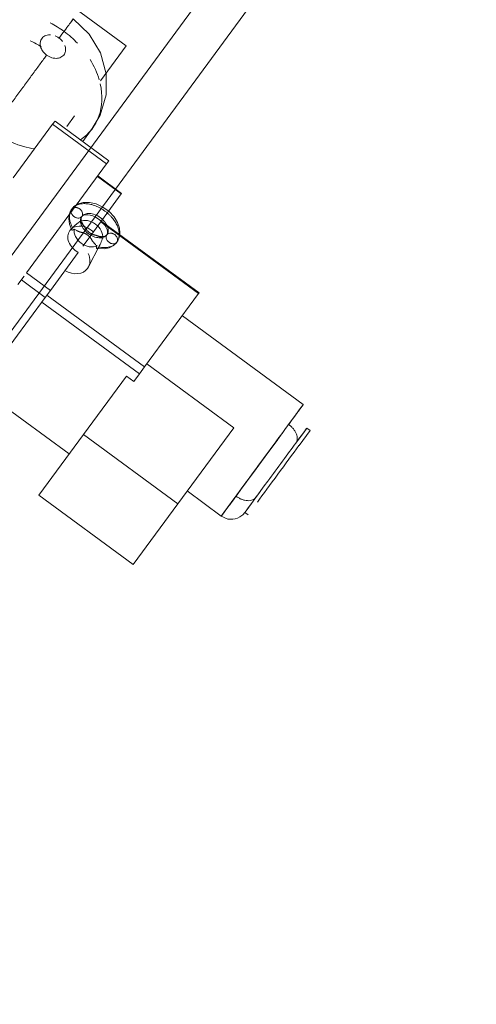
# Model space of a CAD drawing. Header units: metres. Extents: x 135583 to 135939, y 457896 to 458258.
# Tile 274 of 599: x 135787.134 to 135787.649, y 457941.41 to 457942.52. Entities that reach past the tile are written whole.
import ezdxf

# ---------------------------------------------------------------- set-up
doc = ezdxf.new("R2010")
doc.units = ezdxf.units.M
doc.linetypes.add('Hidden', pattern=[4, 2, -2])
doc.layers.add('NIEUWE INSTALLATIE', color=250, linetype='Continuous', lineweight=0)

msp = doc.modelspace()

# ---------------------------------------------------------------- linework, layer by layer
at = {"layer": 'NIEUWE INSTALLATIE', "linetype": 'Hidden'}
for p, q in [((135786.5266, 457941.4393), (135787.9104, 457943.3229)), ((135786.5266, 457941.4393), (135787.9104, 457943.3229)), ((135787.9211, 457943.253), (135786.5669, 457941.4097)), ((135787.9211, 457943.253), (135786.5669, 457941.4097))]:
    msp.add_line(p, q, dxfattribs=at)
at = {"layer": 'NIEUWE INSTALLATIE'}
for p, q in [((135787.1478, 457942.5683), (135787.2541, 457942.4902)), ((135787.225, 457942.4505), (135787.2541, 457942.4902)), ((135787.196, 457942.4111), (135787.1872, 457942.3991)), ((135787.1267, 457942.3411), (135787.1712, 457942.4016)), ((135787.1712, 457942.4016), (135787.1739, 457942.4053)), ((135787.1712, 457942.4016), (135787.232, 457942.3569)), ((135787.1739, 457942.4053), (135787.2347, 457942.3606)), ((135787.2052, 457942.3822), (135787.2159, 457942.3968)), ((135787.1418, 457942.2341), (135787.232, 457942.3569)), ((135787.232, 457942.3569), (135787.2347, 457942.3606)), ((135787.2485, 457942.3231), (135787.2217, 457942.3428)), ((135787.249, 457942.3238), (135787.2222, 457942.3435)), ((135787.2485, 457942.3231), (135787.2171, 457942.2803)), ((135787.249, 457942.3238), (135787.2485, 457942.3231)), ((135787.3357, 457942.2108), (135787.2255, 457942.2918)), ((135787.3362, 457942.2115), (135787.226, 457942.2925)), ((135787.195, 457942.2864), (135787.1918, 457942.2832)), ((135787.2001, 457942.2572), (135787.1687, 457942.2144)), ((135787.2117, 457942.2408), (135787.2242, 457942.2649)), ((135787.2232, 457942.2633), (135787.224, 457942.2645)), ((135787.1687, 457942.2144), (135787.1418, 457942.2341)), ((135787.1322, 457942.2211), (135787.139, 457942.2303)), ((135787.136, 457942.2262), (135787.1628, 457942.2065)), ((135787.1687, 457942.2144), (135787.1628, 457942.2065)), ((135787.3357, 457942.2108), (135787.2749, 457942.1281)), ((135787.3362, 457942.2115), (135787.3357, 457942.2108)), ((135787.1628, 457942.2065), (135787.0654, 457942.0739)), ((135787.269, 457942.1202), (135787.1589, 457942.2011)), ((135787.2749, 457942.1281), (135787.1647, 457942.209)), ((135787.4537, 457942.0858), (135787.3174, 457942.1859)), ((135787.2749, 457942.1281), (135787.269, 457942.1202)), ((135787.2774, 457942.1316), (135787.3754, 457942.0596)), ((135787.206, 457942.052), (135787.2543, 457942.1178)), ((135787.2627, 457942.1116), (135787.2543, 457942.1178)), ((135787.269, 457942.1202), (135787.2627, 457942.1116)), ((135787.1898, 457942.03), (135787.0881, 457942.1047)), ((135787.4537, 457942.0858), (135787.4532, 457942.0851)), ((135787.3754, 457942.0596), (135787.3123, 457941.9739)), ((135787.4614, 457942.0565), (135787.4489, 457942.0396)), ((135787.4577, 457942.0592), (135787.4541, 457942.0543)), ((135787.4614, 457942.0565), (135787.4577, 457942.0592)), ((135787.206, 457942.052), (135787.1557, 457941.9836)), ((135787.3123, 457941.9739), (135787.206, 457942.052)), ((135787.4248, 457942.0464), (135787.4107, 457942.0273)), ((135787.4107, 457942.0273), (135787.3963, 457942.0077)), ((135787.383, 457941.9896), (135787.3613, 457941.96)), ((135787.1557, 457941.9836), (135787.2621, 457941.9055)), ((135787.3229, 457941.9883), (135787.3613, 457941.96)), ((135787.2621, 457941.9055), (135787.3123, 457941.9739)), ((135787.3613, 457941.96), (135787.3627, 457941.9619)), ((135787.3879, 457941.9641), (135787.3915, 457941.9614))]:
    msp.add_line(p, q, dxfattribs=at)
at = {"layer": 'NIEUWE INSTALLATIE', "flags": 128}
for points in [[(135787.1944, 457942.5204), (135787.2123, 457942.5032), (135787.225, 457942.4821), (135787.2315, 457942.4586), (135787.2314, 457942.4347), (135787.2249, 457942.4121), (135787.2159, 457942.3968)], [(135787.2436, 457942.2688), (135787.2461, 457942.2735), (135787.247, 457942.2789), (135787.2465, 457942.2847), (135787.2443, 457942.2909), (135787.2404, 457942.2973), (135787.2348, 457942.3032), (135787.2279, 457942.3083), (135787.2203, 457942.3118), (135787.2128, 457942.3135), (135787.2058, 457942.3134), (135787.1999, 457942.3118), (135787.1953, 457942.3088), (135787.1928, 457942.3061)], [(135787.1929, 457942.2824), (135787.1902, 457942.2891), (135787.1894, 457942.2955), (135787.1903, 457942.3011), (135787.1916, 457942.3041), (135787.1928, 457942.3061)], [(135787.2041, 457942.2978), (135787.205, 457942.2986), (135787.2065, 457942.2993), (135787.2085, 457942.2997), (135787.2109, 457942.2996), (135787.2136, 457942.2992), (135787.2165, 457942.2983), (135787.2196, 457942.2969), (135787.2226, 457942.2951), (135787.2254, 457942.2929), (135787.2279, 457942.2905), (135787.2299, 457942.2879), (135787.2314, 457942.2854), (135787.2325, 457942.283), (135787.233, 457942.2809), (135787.233, 457942.2792), (135787.2327, 457942.2777), (135787.2323, 457942.2771)], [(135787.2068, 457942.2866), (135787.2052, 457942.2891), (135787.2041, 457942.2916), (135787.2035, 457942.2937), (135787.2034, 457942.2955), (135787.2037, 457942.2971), (135787.2041, 457942.2978)], [(135787.1937, 457942.285), (135787.1931, 457942.284), (135787.1928, 457942.2831), (135787.1929, 457942.2824), (135787.1932, 457942.2822), (135787.1938, 457942.2822), (135787.1946, 457942.2827), (135787.1954, 457942.2834)], [(135787.2052, 457942.2641), (135787.2111, 457942.2722), (135787.2171, 457942.2803)], [(135787.2209, 457942.2762), (135787.2238, 457942.2755), (135787.2264, 457942.2752), (135787.2287, 457942.2753), (135787.2304, 457942.2757), (135787.2318, 457942.2765), (135787.2323, 457942.2771)], [(135787.2436, 457942.2688), (135787.2398, 457942.265), (135787.235, 457942.2625), (135787.2292, 457942.2612), (135787.2227, 457942.2615), (135787.221, 457942.2618)], [(135787.2242, 457942.2649), (135787.2247, 457942.266), (135787.2254, 457942.2676), (135787.226, 457942.2692), (135787.2265, 457942.2707), (135787.2271, 457942.272), (135787.2276, 457942.2731)], [(135787.2212, 457942.2645), (135787.2208, 457942.2634), (135787.2206, 457942.2626), (135787.2207, 457942.262), (135787.221, 457942.2618)], [(135787.221, 457942.2617), (135787.2217, 457942.2619), (135787.2224, 457942.2624), (135787.2232, 457942.2633)], [(135787.4537, 457942.0858), (135787.4535, 457942.0855), (135787.4528, 457942.0846), (135787.4517, 457942.0831), (135787.4502, 457942.0811), (135787.4483, 457942.0785), (135787.4461, 457942.0754), (135787.4434, 457942.0718), (135787.4405, 457942.0678), (135787.4372, 457942.0633)], [(135787.4453, 457942.0422), (135787.4494, 457942.0478), (135787.4541, 457942.0542), (135787.4543, 457942.0545)], [(135787.3613, 457941.96), (135787.3636, 457941.9586), (135787.3662, 457941.9575), (135787.3688, 457941.9567), (135787.3716, 457941.9564), (135787.3743, 457941.9564), (135787.377, 457941.9569), (135787.3797, 457941.9577), (135787.3822, 457941.959), (135787.3855, 457941.9615), (135787.3879, 457941.9641)]]:
    msp.add_lwpolyline(points, dxfattribs=at)
at = {"layer": 'NIEUWE INSTALLATIE'}
for centre, major_axis, ratio, start_param, end_param in [((135787.143, 457942.4504), (-0.0729, 0.0536), 0.766044, 4.712389, 4.914127), ((135787.143, 457942.4504), (-0.0729, 0.0536), 0.766044, 4.487545, 4.712389), ((135787.1261, 457942.4274), (-0.0729, 0.0536), 0.766044, 4.823727, 4.984813), ((135787.143, 457942.4504), (-0.0729, 0.0536), 0.766044, 3.924343, 4.226033), ((135787.143, 457942.4504), (-0.0729, 0.0536), 0.766044, 2.876792, 3.865106), ((135787.143, 457942.4504), (-0.0729, 0.0536), 0.766044, 1.570796, 2.179272), ((135787.2115, 457942.2783), (-0.0141, 0.0104), 0.766044, 4.712389, 5.873308), ((135787.2115, 457942.2783), (-0.0141, 0.0104), 0.766044, 3.55147, 4.712389), ((135787.2059, 457942.2707), (-0.0153, 0.0112), 0.766044, 0, 1.745738), ((135787.2059, 457942.2707), (-0.0153, 0.0112), 0.766044, 4.712389, 6.283185), ((135787.2115, 457942.2783), (-0.0141, 0.0104), 0.766044, 0.409877, 2.731716), ((135787.2059, 457942.2707), (-0.0153, 0.0112), 0.766044, 4.537447, 4.712389), ((135787.1925, 457942.2524), (-0.0181, 0.0133), 0.766044, 3.141593, 4.090658), ((135787.1925, 457942.2524), (-0.0181, 0.0133), 0.766044, 1.717994, 3.141593), ((135787.4075, 457942.0229), (0.0462, 0.0629), 0.000001, 0.999508, 6.283185), ((135787.4228, 457942.0117), (0.0349, 0.0475), 0.000001, 0, 0.796515), ((135787.4228, 457942.0117), (-0.0349, -0.0475), 0.000001, 4.014257, 5.934119), ((135787.4264, 457942.009), (-0.0349, -0.0475), 0.000001, 4.014257, 5.489469), ((135787.4228, 457942.0117), (0.0349, 0.0475), 0.000001, 0.833934, 0.837007), ((135787.4075, 457942.0229), (-0.0462, -0.0629), 0.000001, 4.956839, 6.527636), ((135787.4228, 457942.0117), (0.0349, 0.0475), 0.000001, 2.142085, 3.141593)]:
    msp.add_ellipse(centre, major_axis=major_axis, ratio=ratio, start_param=start_param, end_param=end_param, dxfattribs=at)
for points in [[(135787.1786, 457942.4988), (135787.1808, 457942.5018), (135787.1849, 457942.5074), (135787.1896, 457942.5139), (135787.1929, 457942.5183), (135787.1945, 457942.5205), (135787.1944, 457942.5204), (135787.1932, 457942.5188), (135787.1924, 457942.5176)], [(135787.1824, 457942.4951), (135787.1819, 457942.4958), (135787.1806, 457942.4971), (135787.1793, 457942.4983), (135787.1786, 457942.4988)], [(135787.1019, 457942.3945), (135787.1038, 457942.397), (135787.108, 457942.4027), (135787.1153, 457942.4127), (135787.1234, 457942.4238), (135787.1321, 457942.4355), (135787.1408, 457942.4474), (135787.1494, 457942.4591), (135787.1574, 457942.47), (135787.1623, 457942.4766), (135787.1645, 457942.4796)], [(135787.1937, 457942.285), (135787.194, 457942.2853), (135787.1943, 457942.2857), (135787.1947, 457942.2861)], [(135787.4372, 457942.0633), (135787.4381, 457942.0626), (135787.44, 457942.061), (135787.4426, 457942.0583), (135787.4446, 457942.0554), (135787.446, 457942.0525), (135787.4468, 457942.0496), (135787.447, 457942.0468), (135787.4465, 457942.0443), (135787.4457, 457942.0428), (135787.4453, 457942.0422)], [(135787.4003, 457941.9811), (135787.3999, 457941.9805), (135787.3988, 457941.9793), (135787.3965, 457941.9781), (135787.3938, 457941.9774), (135787.3908, 457941.9773), (135787.3875, 457941.9778), (135787.3842, 457941.9788), (135787.3809, 457941.9804), (135787.3788, 457941.9818), (135787.3778, 457941.9825)]]:
    msp.add_open_spline(points, degree=3, dxfattribs=at)
for points, knots in [([(135787.1689, 457942.5024), (135787.1681, 457942.5025), (135787.1652, 457942.5024), (135787.1609, 457942.5009), (135787.1578, 457942.4971), (135787.1569, 457942.4924), (135787.1578, 457942.4877), (135787.16, 457942.484), (135787.1624, 457942.4813), (135787.1638, 457942.4802), (135787.1645, 457942.4796)], [-0.7777778, -0.7777778, -0.7777778, -0.7777778, -0.7222222, -0.5833333, -0.4444444, -0.3333333, -0.2222222, -0.1111111, -0.0555556, 0, 0, 0, 0]), ([(135787.1786, 457942.4988), (135787.1777, 457942.4994), (135787.1761, 457942.5004), (135787.1745, 457942.5011), (135787.1739, 457942.5013)], [-1, -1, -1, -1, -0.9305556, -0.8888889, -0.8888889, -0.8888889, -0.8888889]), ([(135787.1645, 457942.4796), (135787.1654, 457942.479), (135787.1673, 457942.4778), (135787.1715, 457942.4761), (135787.1767, 457942.4756), (135787.1821, 457942.4775), (135787.1852, 457942.4813), (135787.1862, 457942.486), (135787.1855, 457942.4891), (135787.1849, 457942.4906)], [-1, -1, -1, -1, -0.9305556, -0.8611111, -0.7222222, -0.5833333, -0.4444444, -0.3333333, -0.2222222, -0.2222222, -0.2222222, -0.2222222]), ([(135787.2436, 457942.2688), (135787.2443, 457942.2698), (135787.2456, 457942.2721), (135787.2463, 457942.2757), (135787.2463, 457942.2787), (135787.246, 457942.281), (135787.2455, 457942.2833), (135787.2447, 457942.2858), (135787.2436, 457942.2883), (135787.2423, 457942.2907), (135787.2408, 457942.293), (135787.239, 457942.2954), (135787.2371, 457942.2977), (135787.2349, 457942.2998), (135787.2327, 457942.3018), (135787.2302, 457942.3038), (135787.2277, 457942.3055), (135787.225, 457942.3071), (135787.2223, 457942.3085), (135787.2196, 457942.3097), (135787.2168, 457942.3107), (135787.2141, 457942.3114), (135787.2114, 457942.3119), (135787.2087, 457942.3122), (135787.2062, 457942.3122), (135787.2038, 457942.312), (135787.2015, 457942.3116), (135787.1986, 457942.3107), (135787.1954, 457942.309), (135787.1936, 457942.3071), (135787.1928, 457942.3061)], [0, 0, 0, 0, 0.0625, 0.125, 0.15625, 0.1875, 0.21875, 0.25, 0.28125, 0.3125, 0.34375, 0.375, 0.40625, 0.4375, 0.46875, 0.5, 0.53125, 0.5625, 0.59375, 0.625, 0.65625, 0.6875, 0.71875, 0.75, 0.78125, 0.8125, 0.84375, 0.875, 0.9375, 1, 1, 1, 1]), ([(135787.1928, 457942.3061), (135787.1924, 457942.3054), (135787.1915, 457942.3041), (135787.1904, 457942.301), (135787.1899, 457942.2966), (135787.1909, 457942.2909), (135787.1927, 457942.2869), (135787.1937, 457942.285)], [0, 0, 0, 0, 0.125, 0.25, 0.5, 0.75, 1, 1, 1, 1]), ([(135787.1928, 457942.3061), (135787.1927, 457942.3058), (135787.1923, 457942.3053), (135787.192, 457942.3041), (135787.192, 457942.3023), (135787.1926, 457942.3006), (135787.1935, 457942.2993), (135787.1943, 457942.2984), (135787.1953, 457942.2976), (135787.1963, 457942.2969), (135787.1974, 457942.2964), (135787.1989, 457942.296), (135787.2008, 457942.2959), (135787.2024, 457942.2963), (135787.2035, 457942.2971), (135787.2039, 457942.2975), (135787.2041, 457942.2978)], [0, 0, 0, 0, 0.055556, 0.111111, 0.222222, 0.333333, 0.388889, 0.444444, 0.5, 0.555556, 0.611111, 0.666667, 0.777778, 0.888889, 0.944444, 1, 1, 1, 1]), ([(135787.2041, 457942.2978), (135787.2043, 457942.298), (135787.2046, 457942.2986), (135787.205, 457942.2998), (135787.205, 457942.3015), (135787.2043, 457942.3033), (135787.2034, 457942.3046), (135787.2026, 457942.3055), (135787.2017, 457942.3063), (135787.2006, 457942.3069), (135787.1995, 457942.3074), (135787.198, 457942.3079), (135787.1961, 457942.308), (135787.1945, 457942.3075), (135787.1934, 457942.3068), (135787.193, 457942.3063), (135787.1928, 457942.3061)], [0, 0, 0, 0, 0.055556, 0.111111, 0.222222, 0.333333, 0.388889, 0.444444, 0.5, 0.555556, 0.611111, 0.666667, 0.777778, 0.888889, 0.944444, 1, 1, 1, 1]), ([(135787.2041, 457942.2978), (135787.2045, 457942.2983), (135787.2055, 457942.2994), (135787.2084, 457942.301), (135787.2119, 457942.3014), (135787.2159, 457942.3008), (135787.22, 457942.2995), (135787.2251, 457942.2967), (135787.2292, 457942.2927), (135787.2317, 457942.2892), (135787.2334, 457942.2856), (135787.2341, 457942.2821), (135787.2334, 457942.2789), (135787.2327, 457942.2776), (135787.2323, 457942.2771)], [0, 0, 0, 0, 0.0625, 0.125, 0.25, 0.3125, 0.375, 0.5, 0.625, 0.6875, 0.75, 0.875, 0.9375, 1, 1, 1, 1]), ([(135787.195, 457942.2864), (135787.1952, 457942.2867), (135787.1959, 457942.2873), (135787.1972, 457942.2883), (135787.1984, 457942.2893), (135787.1994, 457942.29), (135787.2, 457942.2905), (135787.2004, 457942.2908), (135787.2008, 457942.2912), (135787.2012, 457942.2916), (135787.2015, 457942.2919), (135787.2017, 457942.2921)], [0.1807671, 0.1807671, 0.1807671, 0.1807671, 0.2857143, 0.4285714, 0.5714286, 0.6785714, 0.7321429, 0.7857143, 0.8392857, 0.8928571, 1, 1, 1, 1]), ([(135787.2017, 457942.2921), (135787.2021, 457942.2917), (135787.2029, 457942.291), (135787.2039, 457942.29), (135787.2046, 457942.2892), (135787.2052, 457942.2886), (135787.2056, 457942.2881), (135787.2059, 457942.2877), (135787.2061, 457942.2875), (135787.2062, 457942.2873), (135787.2064, 457942.2871), (135787.2065, 457942.2869), (135787.2068, 457942.2865), (135787.2072, 457942.2859), (135787.2077, 457942.2851), (135787.2083, 457942.2841), (135787.2089, 457942.2831), (135787.2095, 457942.2823), (135787.2099, 457942.2819), (135787.2102, 457942.2816), (135787.2105, 457942.2813), (135787.2109, 457942.2809), (135787.2117, 457942.2802), (135787.2127, 457942.2795), (135787.2137, 457942.2789), (135787.2145, 457942.2785), (135787.2151, 457942.2782), (135787.2155, 457942.2779), (135787.2158, 457942.2778), (135787.2159, 457942.2777), (135787.2161, 457942.2776), (135787.2164, 457942.2775), (135787.2168, 457942.2774), (135787.2174, 457942.2772), (135787.2181, 457942.2769), (135787.2188, 457942.2768), (135787.2196, 457942.2766), (135787.2203, 457942.2764), (135787.2209, 457942.2762), (135787.2213, 457942.2761), (135787.2216, 457942.276), (135787.2218, 457942.2759), (135787.2221, 457942.2758), (135787.2226, 457942.2756), (135787.2232, 457942.2753), (135787.2239, 457942.275), (135787.2249, 457942.2745), (135787.2261, 457942.2739), (135787.2271, 457942.2733), (135787.2276, 457942.2731)], [0, 0, 0, 0, 0.05, 0.1, 0.125, 0.15, 0.175, 0.1875, 0.19375, 0.2, 0.20625, 0.2125, 0.225, 0.25, 0.275, 0.3, 0.35, 0.375, 0.3875, 0.4, 0.4125, 0.425, 0.45, 0.5, 0.525, 0.55, 0.575, 0.5875, 0.59375, 0.6, 0.60625, 0.6125, 0.625, 0.65, 0.675, 0.7, 0.725, 0.75, 0.775, 0.7875, 0.79375, 0.8, 0.8125, 0.825, 0.85, 0.875, 0.9, 0.95, 1, 1, 1, 1]), ([(135787.2323, 457942.2771), (135787.2319, 457942.2765), (135787.2309, 457942.2755), (135787.228, 457942.2739), (135787.2245, 457942.2735), (135787.2205, 457942.274), (135787.2164, 457942.2753), (135787.2114, 457942.2781), (135787.2072, 457942.2821), (135787.2048, 457942.2856), (135787.203, 457942.2893), (135787.2024, 457942.2928), (135787.203, 457942.2959), (135787.2037, 457942.2972), (135787.2041, 457942.2978)], [0, 0, 0, 0, 0.0625, 0.125, 0.25, 0.3125, 0.375, 0.5, 0.625, 0.6875, 0.75, 0.875, 0.9375, 1, 1, 1, 1]), ([(135787.2213, 457942.2644), (135787.2208, 457942.2648), (135787.2201, 457942.2655), (135787.2191, 457942.2665), (135787.2183, 457942.2673), (135787.2178, 457942.2679), (135787.2173, 457942.2685), (135787.217, 457942.2688), (135787.2169, 457942.269), (135787.2167, 457942.2692), (135787.2166, 457942.2694), (135787.2164, 457942.2696), (135787.2161, 457942.27), (135787.2157, 457942.2706), (135787.2153, 457942.2714), (135787.2147, 457942.2724), (135787.2141, 457942.2734), (135787.2134, 457942.2742), (135787.2131, 457942.2746), (135787.2128, 457942.275), (135787.2125, 457942.2752), (135787.212, 457942.2756), (135787.2112, 457942.2763), (135787.2103, 457942.277), (135787.2093, 457942.2776), (135787.2085, 457942.278), (135787.2079, 457942.2784), (135787.2074, 457942.2786), (135787.2072, 457942.2787), (135787.207, 457942.2788), (135787.2068, 457942.2789), (135787.2066, 457942.279), (135787.2062, 457942.2791), (135787.2056, 457942.2794), (135787.2048, 457942.2796), (135787.2041, 457942.2797), (135787.2034, 457942.2799), (135787.2027, 457942.2801), (135787.2021, 457942.2803), (135787.2016, 457942.2804), (135787.2014, 457942.2805), (135787.2012, 457942.2806), (135787.2009, 457942.2807), (135787.2004, 457942.2809), (135787.1998, 457942.2812), (135787.199, 457942.2815), (135787.1981, 457942.282), (135787.1968, 457942.2826), (135787.1959, 457942.2832), (135787.1954, 457942.2835)], [0, 0, 0, 0, 0.05, 0.1, 0.125, 0.15, 0.175, 0.1875, 0.19375, 0.2, 0.20625, 0.2125, 0.225, 0.25, 0.275, 0.3, 0.35, 0.375, 0.3875, 0.4, 0.4125, 0.425, 0.45, 0.5, 0.525, 0.55, 0.575, 0.5875, 0.59375, 0.6, 0.60625, 0.6125, 0.625, 0.65, 0.675, 0.7, 0.725, 0.75, 0.775, 0.7875, 0.79375, 0.8, 0.8125, 0.825, 0.85, 0.875, 0.9, 0.95, 1, 1, 1, 1]), ([(135787.2436, 457942.2688), (135787.2438, 457942.269), (135787.2441, 457942.2695), (135787.2445, 457942.2708), (135787.2444, 457942.2725), (135787.2438, 457942.2743), (135787.2429, 457942.2756), (135787.2421, 457942.2765), (135787.2412, 457942.2773), (135787.2401, 457942.2779), (135787.239, 457942.2784), (135787.2375, 457942.2789), (135787.2356, 457942.279), (135787.234, 457942.2785), (135787.2329, 457942.2778), (135787.2325, 457942.2773), (135787.2323, 457942.2771)], [0, 0, 0, 0, 0.055556, 0.111111, 0.222222, 0.333333, 0.388889, 0.444444, 0.5, 0.555556, 0.611111, 0.666667, 0.777778, 0.888889, 0.944444, 1, 1, 1, 1]), ([(135787.2232, 457942.2633), (135787.2253, 457942.2629), (135787.2297, 457942.2624), (135787.2355, 457942.2631), (135787.2395, 457942.2649), (135787.2421, 457942.2669), (135787.2431, 457942.2681), (135787.2436, 457942.2688)], [0, 0, 0, 0, 0.25, 0.5, 0.75, 0.875, 1, 1, 1, 1]), ([(135787.2323, 457942.2771), (135787.2321, 457942.2768), (135787.2318, 457942.2763), (135787.2314, 457942.275), (135787.2315, 457942.2733), (135787.2321, 457942.2716), (135787.233, 457942.2703), (135787.2338, 457942.2694), (135787.2348, 457942.2686), (135787.2358, 457942.2679), (135787.2369, 457942.2674), (135787.2384, 457942.267), (135787.2403, 457942.2668), (135787.2419, 457942.2673), (135787.243, 457942.2681), (135787.2434, 457942.2685), (135787.2436, 457942.2688)], [0, 0, 0, 0, 0.055556, 0.111111, 0.222222, 0.333333, 0.388889, 0.444444, 0.5, 0.555556, 0.611111, 0.666667, 0.777778, 0.888889, 0.944444, 1, 1, 1, 1])]:
    msp.add_open_spline(points, degree=3, knots=knots, dxfattribs=at)

doc.saveas('drawing.dxf')
